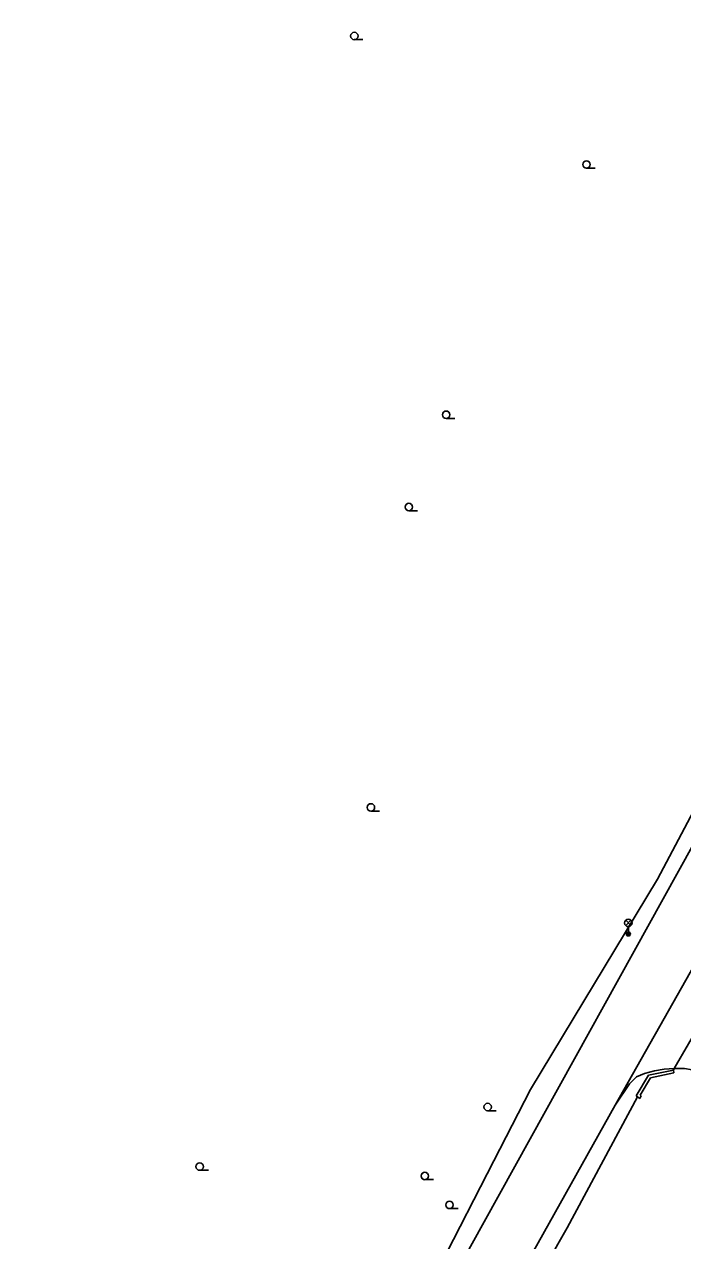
# Model space of a CAD drawing. Extents: x -595546 to -593986, y -1160845 to -1159202.
# Drawn here: x -594414.1 to -594347.5, y -1160748.4 to -1160625.4 of the extents above; entities that cross this region are included whole.
import ezdxf

# ---------------------------------------------------------------- set-up
doc = ezdxf.new("R2010")
doc.units = 0
for name, color, linetype in [('Level 33', 7, 'Continuous'), ('Level 36', 7, 'Continuous'), ('Specificka linie pasportu komunikaci', 7, 'Continuous'), ('TM - komunikace - VP', 7, 'Continuous'), ('TM - plot drateny_ kovovy - VP', 7, 'Continuous'), ('TM - podezdivka plotu - VP', 7, 'Continuous'), ('TM - vjezd na pozemek', 7, 'Continuous')]:
    doc.layers.add(name, color=color, linetype=linetype)

msp = doc.modelspace()

# ---------------------------------------------------------------- linework, layer by layer
at = {"layer": 'Level 33'}
for p, q in [((-594353.23, -1160716.56), (-594352.7, -1160716.03)), ((-594353.23, -1160716.03), (-594352.7, -1160716.56)), ((-594352.96, -1160716.67), (-594352.96, -1160717.42))]:
    msp.add_line(p, q, dxfattribs=at)
for centre, radius in [((-594352.96, -1160716.3), 0.375), ((-594352.96, -1160717.42), 0.2), ((-594352.96, -1160717.42), 0.145), ((-594352.96, -1160717.42), 0.0876)]:
    msp.add_circle(centre, radius, dxfattribs=at)
at = {"layer": 'Level 36'}
for p, q in [((-594380.69, -1160626.93), (-594379.82, -1160626.93)), ((-594357.2, -1160639.95), (-594356.32, -1160639.95)), ((-594371.4, -1160665.25), (-594370.52, -1160665.25)), ((-594375.17, -1160674.59), (-594374.3, -1160674.59)), ((-594379.01, -1160704.98), (-594378.14, -1160704.98)), ((-594367.2, -1160735.3), (-594366.32, -1160735.3)), ((-594396.34, -1160741.32), (-594395.46, -1160741.32)), ((-594373.56, -1160742.27), (-594372.68, -1160742.27)), ((-594371.06, -1160745.2), (-594370.18, -1160745.2))]:
    msp.add_line(p, q, dxfattribs=at)
for centre in [(-594380.69, -1160626.56), (-594357.2, -1160639.57), (-594371.4, -1160664.88), (-594375.17, -1160674.22), (-594379.01, -1160704.61), (-594367.2, -1160734.92), (-594396.34, -1160740.95), (-594373.56, -1160741.9), (-594371.06, -1160744.83)]:
    msp.add_circle(centre, 0.375, dxfattribs=at)
at = {"layer": 'Specificka linie pasportu komunikaci'}
msp.add_lwpolyline([(-594354.31, -1160734.73), (-594346.26, -1160720.53)], dxfattribs=at)
at = {"layer": 'TM - komunikace - VP'}
for points in [[(-594370.49, -1160751.83), (-594341.84, -1160700.17), (-594336.66, -1160689.27), (-594331.41, -1160676.93), (-594298.38, -1160588.56)], [(-594352.83, -1160732.57), (-594352.14, -1160731.86)], [(-594352.14, -1160731.86), (-594351.33, -1160731.54), (-594350.32, -1160731.27), (-594349.35, -1160731.1), (-594348.32, -1160731.02)], [(-594348.32, -1160731.02), (-594348.22, -1160731.01), (-594347.28, -1160731.04), (-594346.49, -1160731.15), (-594345.6, -1160731.32)], [(-594352.83, -1160732.57), (-594354.31, -1160734.73)], [(-594354.31, -1160734.73), (-594376.57, -1160774.53), (-594398.06, -1160813.48), (-594414.08, -1160843.24)]]:
    msp.add_lwpolyline(points, dxfattribs=at)
at = {"layer": 'TM - plot drateny_ kovovy - VP'}
for points in [[(-594344.23, -1160700.97), (-594350.02, -1160711.87)], [(-594350.02, -1160711.87), (-594362.85, -1160733.15)], [(-594351.76, -1160733.72), (-594350.72, -1160731.98)], [(-594350.72, -1160731.98), (-594348.35, -1160731.47)], [(-594362.85, -1160733.15), (-594366.56, -1160740.37)], [(-594359.16, -1160747.14), (-594352.04, -1160733.89)], [(-594351.8, -1160734.07), (-594352.04, -1160733.89)], [(-594351.8, -1160734.07), (-594351.65, -1160733.8)], [(-594351.65, -1160733.8), (-594351.76, -1160733.72)], [(-594366.56, -1160740.37), (-594372.01, -1160750.97)], [(-594365.04, -1160757.49), (-594359.16, -1160747.14)]]:
    msp.add_lwpolyline(points, dxfattribs=at)
at = {"layer": 'TM - podezdivka plotu - VP'}
for points in [[(-594352.16, -1160733.8), (-594350.91, -1160731.71)], [(-594350.91, -1160731.71), (-594348.41, -1160731.18)], [(-594348.41, -1160731.18), (-594348.35, -1160731.47)], [(-594352.04, -1160733.89), (-594352.16, -1160733.8)]]:
    msp.add_lwpolyline(points, dxfattribs=at)
at = {"layer": 'TM - vjezd na pozemek'}
for points in [[(-594345.43, -1160726.03), (-594348.32, -1160731.02)], [(-594348.32, -1160731.02), (-594348.41, -1160731.18)]]:
    msp.add_lwpolyline(points, dxfattribs=at)

doc.saveas('drawing.dxf')
